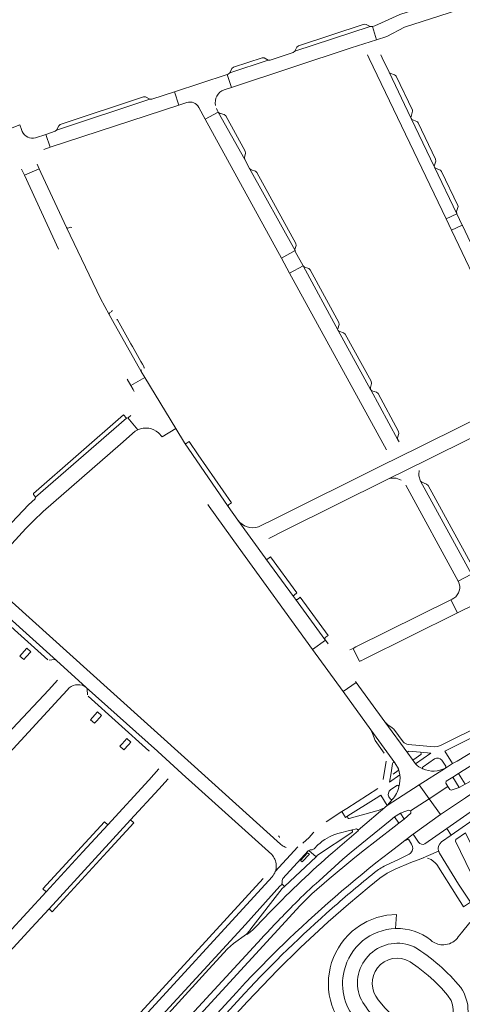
# Model space of a CAD drawing. Header units: metres. Extents: x 166325 to 190320, y 381923 to 404576.
# Tile 355 of 656: x 174817 to 174982, y 388693 to 389059. Entities that reach past the tile are written whole.
import ezdxf

# ---------------------------------------------------------------- set-up
doc = ezdxf.new("R2010")
doc.units = ezdxf.units.M
for name, color, linetype, lineweight in [('B-WE-VH-VERHARDING_ASFALT-GV', 8, 'Continuous', 18), ('B-WE-VH-VERHARDING_BETON-GV', 8, 'Continuous', 18), ('B-WE-VH-VERHARDING_BETONSTRAATSTEEN-GV', 8, 'Continuous', 18), ('B-WE-VH-VERHARDING_STRAATBAKSTEEN-GV', 8, 'Continuous', 18)]:
    doc.layers.add(name, color=color, linetype=linetype, lineweight=lineweight)

msp = doc.modelspace()

# ---------------------------------------------------------------- linework, layer by layer
at = {"layer": 'B-WE-VH-VERHARDING_ASFALT-GV', "flags": 128}
for points in [[(175073.002, 388836.053), (175071.879, 388838.33), (174973.653, 388789.535), (174972.531, 388789.16), (174971.35, 388789.094), (174961.571, 388789.95)], [(174974.04, 388784.157), (174975.571, 388781.891), (174975.431, 388781.187), (174978.06, 388782.818), (174975.18, 388787.493), (174976.931, 388788.362), (175073.002, 388836.053)], [(174984.565, 388764.802), (174975.934, 388758.74), (174977.53, 388756.227), (174988.538, 388763.949), (174991.782, 388766.01), (175011.624, 388777.982), (175017, 388781.207), (175019.44, 388782.67), (175045.139, 388798.086), (175060.263, 388805.831), (175082.883, 388816.929)], [(174959.707, 388790.94), (174956.245, 388795.593), (174955.617, 388796.138), (174954.004, 388797.248), (174953.141, 388798.147), (174952.908, 388798.389), (174961.44, 388786.701)], [(175005.66, 388799.16), (174999.977, 388796.12), (174991.395, 388790.845), (174979.795, 388783.785), (174978.06, 388782.818), (174975.431, 388781.187), (174965.683, 388774.878), (174969.389, 388769.689), (174976.355, 388774.283), (174975.596, 388775.516), (174975.748, 388776.277), (174978.137, 388777.819), (174980.261, 388779.167), (174982.07, 388780.279), (174995.395, 388788.461)], [(174947.746, 388795.421), (174948.397, 388794.01), (174948.66, 388792.983), (174949.347, 388791.372), (174952.659, 388786.764)], [(174956.668, 388783.11), (174947.746, 388795.421)], [(174961.858, 388787.43), (174966.156, 388787.024), (174969.975, 388786.662), (174964.313, 388782.712)], [(174953.381, 388783.768), (174952.305, 388776.868)], [(175000.06, 388785.705), (174991.855, 388780.575), (174984.627, 388776.232), (174982.809, 388775.14), (174980.561, 388774.009), (174977.568, 388772.978), (174977.027, 388773.192), (174976.355, 388774.283), (174969.389, 388769.689), (174973.555, 388763.856), (174982.939, 388770.167), (174986.737, 388772.651)], [(174958.487, 388778.592), (174954.696, 388775.957), (174955.227, 388779.397), (174955.769, 388782.878)], [(174962.435, 388765.22), (174969.389, 388769.689), (174965.683, 388774.878), (174953.85, 388767.22), (174943.08, 388758.08), (174943.07, 388758.091), (174943.161, 388757.971), (174933.602, 388749.835)], [(174950.282, 388773.573), (174938.825, 388766.191), (174936.98, 388765.002), (174938.266, 388762.856), (174939.132, 388763.365), (174949.646, 388769.95), (174951.41, 388771.06), (174953.85, 388767.22), (174954.703, 388768.286), (174955.688, 388769.469), (174955.006, 388769.656), (174954.471, 388770.497)], [(174954.83, 388749.978), (174959.15, 388753.3), (174959.84, 388753.892), (174963.477, 388756.631), (174973.555, 388763.856), (174969.389, 388769.689), (174962.435, 388765.22)], [(174928.535, 388739.27), (174937.28, 388747.27), (174940.385, 388749.975), (174954.878, 388761.725), (174956.5, 388763.04), (174958.69, 388764.38), (174960.39, 388765.005)], [(174962.535, 388764.46), (174960.095, 388762.183), (174958.09, 388760.64), (174956.42, 388759.347), (174944.315, 388749.98), (174941, 388747.35), (174932.305, 388740.065), (174925.835, 388734.455), (174921.52, 388730.145), (174855.281, 388657.932), (174853.316, 388655.814), (174853.221, 388655.711), (174851.981, 388654.389), (174849.901, 388652.213), (174848.113, 388650.551), (174846.648, 388649.513)], [(174974.007, 388753.755), (174977.53, 388756.227), (174975.934, 388758.74), (174967.832, 388753.05)], [(174965.4, 388753.616), (174963.477, 388756.631), (174959.84, 388753.892), (174959.995, 388753.958), (174961.714, 388754.702), (174962.875, 388752.864)], [(174859.62, 388646.681), (174860.01, 388647.236), (174860.84, 388648.418), (174861.242, 388648.99), (174872.736, 388662.494), (174881.366, 388672.049), (174901.948, 388694.503), (174913.021, 388706.075), (174921.568, 388714.501), (174931.855, 388724), (174939.372, 388730.621), (174947.057, 388737.061), (174951.06, 388740.267), (174953.8, 388742.107), (174956.788, 388743.575), (174962.531, 388746.032), (174966.288, 388747.492)], [(174961.98, 388749.152), (174961.495, 388748.916), (174958.19, 388747.31), (174953.149, 388744.999)], [(174972.904, 388750.254), (174966.288, 388747.492), (174967.305, 388747.764)], [(174966.288, 388747.492), (174972.904, 388750.254)], [(174968.789, 388747.704), (174970.09, 388747.178), (174971.648, 388746.008), (174972.229, 388745.361), (174980.02, 388732.97), (174981.711, 388730.214), (174982.187, 388729.572), (174984.732, 388731.381), (174980.284, 388738.012), (174973.247, 388749.546), (174973.053, 388749.889), (174972.904, 388750.254)], [(174901.684, 388719.313), (174901.609, 388719.443), (174896.73, 388715.964), (174895.576, 388715.037), (174894.473, 388714.012), (174887.554, 388706.496), (174861.29, 388677.645), (174850.914, 388666.359), (174846.989, 388662.06), (174846.949, 388662.017), (174845.77, 388660.716), (174845.256, 388660.148)], [(174845.92, 388650.238), (174848.328, 388653.697), (174850.235, 388656.043), (174851.528, 388657.516), (174851.58, 388657.573), (174907.139, 388717.884)], [(174859.267, 388655.914), (174860.772, 388657.595), (174897.786, 388697.766), (174901.178, 388701.447)], [(174900.9, 388697.51), (174873.27, 388667.4), (174858.782, 388650.429), (174858.674, 388650.303), (174857.775, 388648.585), (174856.135, 388645.274), (174855.241, 388644.368), (174855.025, 388644.49)]]:
    msp.add_lwpolyline(points, dxfattribs=at)
at = {"layer": 'B-WE-VH-VERHARDING_ASFALT-GV'}
for points in [[(174961.571, 388789.95, -0.1825747), (174959.707, 388790.94)], [(174961.44, 388786.701, -0.5988126), (174961.858, 388787.43)], [(174955.769, 388782.878, -0.6388203), (174956.668, 388783.11)], [(174964.313, 388782.712, 0.089054), (174967.057, 388780.854)], [(174954.471, 388770.497, -0.3741356), (174954.977, 388773.105)], [(174957.336, 388774.717, -0.670402), (174958.134, 388774.174)], [(174960.39, 388765.005, -0.0837905), (174961.824, 388765.525)], [(174962.435, 388765.22, -0.4025868), (174962.535, 388764.46)], [(174962.875, 388752.864, -0.3222305), (174962.634, 388749.714)], [(174967.832, 388753.05, -0.3935657), (174965.4, 388753.616)], [(174972.904, 388750.254, -0.3258549), (174974.007, 388753.755)], [(174914.867, 388715.367, -0.029095), (174954.83, 388749.978)], [(174962.634, 388749.714, -0.080448), (174961.98, 388749.152)], [(174953.149, 388744.999, 0.0419309), (174949.108, 388742.368)], [(174949.108, 388742.368, 0.0121591), (174933.374, 388729.075)], [(174919.607, 388730.862, -0.0185677), (174928.535, 388739.27)], [(174933.374, 388729.075, 0.0254064), (174900.9, 388697.51)], [(174907.139, 388717.884, -0.0084915), (174919.607, 388730.862)], [(174901.178, 388701.447, -0.0129582), (174914.867, 388715.367)]]:
    msp.add_lwpolyline(points, format="xyb", dxfattribs=at)
at = {"layer": 'B-WE-VH-VERHARDING_ASFALT-GV', "flags": 128}
for points in [[(174980.261, 388779.167), (174978.137, 388777.819), (174980.561, 388774.009), (174982.809, 388775.14)], [(174958.69, 388764.38), (174956.5, 388763.04), (174958.09, 388760.64), (174960.095, 388762.183)], [(174982.909, 388757.165), (174979.299, 388754.623), (174979.147, 388754.008), (174988.677, 388734.267), (174989.32, 388734.056), (174993.154, 388735.945)]]:
    msp.add_lwpolyline(points, close=True, dxfattribs=at)
at = {"layer": 'B-WE-VH-VERHARDING_BETON-GV', "flags": 128}
msp.add_lwpolyline([(174922.243, 388746.278), (174924.923, 388749.119), (174924.258, 388749.714), (174921.623, 388746.824)], close=True, dxfattribs=at)
at = {"layer": 'B-WE-VH-VERHARDING_BETONSTRAATSTEEN-GV', "flags": 128}
for points in [[(174947.536, 389056.684), (174946.012, 389057.439), (174945.266, 389057.522), (174920.852, 389049.462), (174920.29, 389048.966), (174919.518, 389047.498)], [(174909.656, 389044.18), (174908.09, 389044.967), (174907.319, 389045.017), (174896.725, 389041.521), (174896.116, 389041.039), (174895.38, 389039.505)], [(174957.149, 389038.153), (174956.897, 389038.481), (174956.561, 389038.71), (174955.094, 389039.207), (174954.717, 389039.429), (174954.514, 389039.717), (174962.627, 389022.716), (174962.704, 389023.273), (174963.24, 389025.167), (174963.151, 389025.552)], [(174865.708, 389029.659), (174864.068, 389030.478), (174863.28, 389030.508), (174832.401, 389020.287), (174831.818, 389019.776), (174831.048, 389018.118)], [(174891.863, 389024.349), (174891.69, 389024.392), (174891.056, 389024.864), (174900.895, 389007.223), (174900.789, 389008.01), (174901.18, 389009.607), (174901.073, 389010.336), (174893.892, 389023.497), (174893.295, 389024)], [(174965.353, 389020.925), (174965.112, 389021.221), (174964.813, 389021.413), (174962.976, 389022.157), (174962.737, 389022.462), (174971.379, 389004.387), (174971.29, 389004.736), (174971.331, 389005.138), (174971.88, 389006.611), (174971.79, 389007.367)], [(174903.299, 389003.444), (174902.704, 389003.93), (174919.611, 388973.404), (174919.558, 388973.776), (174919.974, 388975.321), (174919.853, 388976.085), (174905.428, 389002.421), (174904.846, 389002.903)], [(174974.017, 389002.824), (174973.601, 389003.253), (174971.94, 389003.852), (174971.634, 389004.03), (174971.379, 389004.387), (174979.621, 388987.122), (174979.571, 388987.876), (174980.161, 388989.751), (174980.075, 388990.155)], [(174979.621, 388987.122), (174975.645, 388985.235), (174977.688, 388980.956), (174981.655, 388982.893)], [(174919.611, 388973.404), (174914.511, 388970.586), (174917.564, 388965.01), (174922.558, 388967.721), (174919.667, 388973.021)], [(174856.97, 388911.183), (174855.915, 388912.432), (174822.429, 388883.163), (174822.395, 388882.738), (174823.229, 388881.786)], [(174966.671, 388887.335), (174966.165, 388887.812), (174985.134, 388853.185), (174985.018, 388853.713), (174985.421, 388855.541), (174985.32, 388856.299), (174969.026, 388886.133), (174968.44, 388886.611)], [(174859.761, 388760.83), (174858.508, 388761.975), (174828.233, 388728.933), (174829.395, 388727.812), (174849.763, 388750.007)], [(174850.056, 388760.067), (174848.836, 388761.209), (174825.957, 388736.252), (174827.144, 388735.159), (174840.821, 388749.986)]]:
    msp.add_lwpolyline(points, close=True, dxfattribs=at)
for points in [[(174893.255, 389033.154), (174895.937, 389034.061), (174894.359, 389038.856), (174874.82, 389032.433), (174876.399, 389027.488), (174879.401, 389028.449)], [(174883.832, 389026.623), (174886.24, 389022.225), (174891.056, 389024.864), (174890.653, 389025.638), (174890.371, 389026.18)], [(174818.255, 389017.627), (174817.957, 389018.405), (174817.314, 389020.087), (174811.717, 389017.947), (174812.379, 389016.052)], [(174828.653, 389011.79), (174827.005, 389016.55), (174823.198, 389015.279)], [(174826.301, 389010.998), (174828.653, 389011.79)], [(174818.028, 389003.696), (174819.13, 389001.41), (174824.589, 389003.831), (174823.834, 389005.535)], [(174922.93, 388967.421), (174922.558, 388967.721), (174935.611, 388943.781)], [(174935.504, 388944.378), (174935.983, 388945.944), (174935.896, 388946.703), (174925.234, 388966.287), (174924.66, 388966.796), (174923.143, 388967.25), (174922.93, 388967.421)], [(174935.622, 388943.762), (174947.664, 388921.79)], [(174938.255, 388942.422), (174937.637, 388942.911), (174936.214, 388943.295)], [(174947.594, 388922.516), (174947.991, 388924.093), (174947.885, 388924.868), (174938.255, 388942.422)], [(174863.777, 388926.214), (174858.544, 388923.315), (174859.405, 388921.803), (174859.828, 388921.06)], [(174868.885, 388905.667), (174870.216, 388904.21), (174875.256, 388907.309), (174863.777, 388926.214)], [(174947.69, 388921.742), (174957.806, 388903.143), (174957.688, 388903.799), (174958.154, 388905.474), (174958.062, 388906.244), (174950.407, 388920.297)], [(174950.407, 388920.297), (174949.827, 388920.823), (174948.132, 388921.342)], [(174858.636, 388912.154), (174857.764, 388911.393), (174857.526, 388911.33), (174861.251, 388906.87)], [(174978.523, 388844.277), (174977.929, 388843.962), (174977.484, 388843.726), (174979.924, 388838.809), (174998.304, 388847.928), (174995.797, 388852.838)], [(174985.177, 388852.991), (174985.134, 388853.185), (174980.121, 388850.653), (174980.222, 388850.469)], [(174830.997, 388821.177), (174803.284, 388846.073)], [(174803.502, 388845.542), (174803.591, 388843.142), (174815.451, 388832.49), (174827.764, 388821.431)], [(174931.857, 388827.308), (174930.879, 388828.65), (174926.115, 388825.233), (174937.44, 388809.625), (174942.254, 388813.017), (174942.053, 388813.292)], [(174941.129, 388825.639), (174939.961, 388825.066)], [(174943.556, 388820.715), (174941.129, 388825.639)], [(174828.225, 388821.288), (174830.282, 388821.445)], [(174868.47, 388787.432), (174842.058, 388811.138)], [(174842.413, 388810.47), (174842.536, 388808.316)], [(174842.749, 388807.89), (174865.282, 388787.617)], [(174880.999, 388782.845), (174914.157, 388752.932)], [(174939.132, 388763.365), (174938.266, 388762.856), (174936.98, 388765.002), (174931.107, 388761.218)], [(174935.415, 388756.815), (174940.31, 388758.154), (174942.38, 388758.56), (174942.828, 388758.367), (174943.07, 388758.091), (174943.08, 388758.08), (174953.85, 388767.22)], [(174949.994, 388765.257), (174939.68, 388762.43)], [(174933.602, 388749.835), (174943.161, 388757.971), (174943.07, 388758.091)], [(174943.07, 388758.091), (174942.828, 388758.367), (174942.38, 388758.56), (174940.31, 388758.154)], [(174940.727, 388757.181), (174927.964, 388748.752), (174927.387, 388748.211), (174915.633, 388737.173), (174914.825, 388736.415), (174903.162, 388721.435), (174902.611, 388720.727), (174901.613, 388719.446), (174901.609, 388719.443), (174901.684, 388719.313)], [(174926.513, 388757.333), (174926.298, 388757.097), (174925.54, 388756.27), (174924.772, 388755.432), (174922.481, 388753.238)], [(174901.182, 388723.112), (174913.975, 388737.254), (174914.491, 388737.825), (174914.636, 388738.192), (174914.771, 388738.535), (174914.739, 388739.337), (174915.003, 388740.083), (174924.479, 388750.447), (174924.762, 388750.577), (174925.179, 388750.767), (174925.971, 388750.83), (174926.658, 388751.146), (174928.067, 388752.609)], [(174920.616, 388751.915), (174912.239, 388742.738)], [(174911.068, 388740.768), (174855.511, 388680.085), (174854.427, 388678.884), (174854.594, 388678.741)], [(174855.511, 388680.085), (174911.068, 388740.768)], [(174907.703, 388740.087), (174855.688, 388683.21)], [(174904.761, 388721.883), (174910.635, 388728.033)], [(174956.938, 388721.517), (174957.302, 388726.734), (174953.61, 388726.459), (174949.955, 388725.7), (174946.229, 388724.16), (174943.549, 388722.592), (174940.8, 388720.525)], [(174860.28, 388678.585), (174901.182, 388723.112)], [(174989.054, 388719.753), (174984.44, 388723.742), (174981.431, 388719.969), (174980.201, 388718.427), (174979.729, 388717.835)], [(174970.538, 388716.783), (174969.936, 388717.351)], [(174932.628, 388706.974), (174932.035, 388703.081), (174932.026, 388698.983)], [(174962.318, 388709.231), (174965.295, 388707.07), (174969.057, 388704.072), (174971.154, 388702.223), (174974.009, 388699.407), (174976.224, 388696.844), (174977.514, 388694.805)], [(174961.435, 388684.582), (174958.641, 388686.753), (174955.966, 388689.025), (174953.069, 388692.004), (174950.472, 388695.023)]]:
    msp.add_lwpolyline(points, dxfattribs=at)
at = {"layer": 'B-WE-VH-VERHARDING_BETONSTRAATSTEEN-GV'}
for points in [[(174890.013, 389027.305, -0.3648469), (174893.255, 389033.154)], [(174879.401, 389028.449, -0.3472939), (174883.832, 389026.623)], [(174823.198, 389015.279, -0.3467705), (174818.255, 389017.627)], [(174936.214, 388943.295, -0.1973923), (174935.622, 388943.762)], [(174947.664, 388921.79, -0.1901356), (174947.594, 388922.516)], [(174948.132, 388921.342, -0.1543657), (174947.69, 388921.742)], [(174861.251, 388906.87, -0.2940433), (174868.885, 388905.667)], [(174980.222, 388850.469, -0.3902094), (174978.523, 388844.277)], [(174830.282, 388821.445, -0.184476), (174830.997, 388821.177)], [(174865.282, 388787.617, 0.1172383), (174865.551, 388787.526)], [(174952.137, 388766.115, -0.0522183), (174949.994, 388765.257)], [(174939.68, 388762.43, -0.5907134), (174939.038, 388763.205)], [(174939.038, 388763.205, -0.0868859), (174939.132, 388763.365)], [(174940.31, 388758.154, -0.7654581), (174940.727, 388757.181)], [(174913.771, 388755.43, 0.1234909), (174913.484, 388756.033)], [(174928.067, 388752.609, -0.1184082), (174935.415, 388756.815)], [(174910.635, 388728.033, -0.0210294), (174933.602, 388749.835)], [(174912.239, 388742.738, -0.0951121), (174911.068, 388740.768)], [(174901.684, 388719.313, 0.0448469), (174904.761, 388721.883)], [(174956.938, 388721.517, 0.3437493), (174937.825, 388705.835)], [(174969.936, 388717.351, 0.1755788), (174956.938, 388721.517)], [(174940.8, 388720.525, 0.1540135), (174932.628, 388706.974)], [(174979.729, 388717.835, -0.2013065), (174974.882, 388715.519)], [(174963.861, 388714.744, 0.6702646), (174943.727, 388695.946)], [(174981.099, 388699.644, 0.0817086), (174963.861, 388714.744)], [(174974.882, 388715.519, -0.1675979), (174970.538, 388716.783)], [(174950.142, 388707.005, -0.3687748), (174962.318, 388709.231)], [(174950.472, 388695.023, -0.3391756), (174950.142, 388707.005)], [(174937.825, 388705.835, 0.2602758), (174943.126, 388686.681)], [(174963.683, 388676.837, 0.73171), (174981.099, 388699.644)], [(174932.026, 388698.983, 0.1567403), (174938.182, 388684.296)], [(174954.596, 388682.895, -0.1002511), (174943.727, 388695.946)], [(174977.514, 388694.805, -0.3705519), (174974.008, 388682.833)]]:
    msp.add_lwpolyline(points, format="xyb", dxfattribs=at)
at = {"layer": 'B-WE-VH-VERHARDING_STRAATBAKSTEEN-GV', "flags": 128}
for points in [[(175003.066, 389070.244), (175001.647, 389075.029), (174986.114, 389070.069), (174958.471, 389061.085), (174951.71, 389058.045), (174949.256, 389056.941), (174948.307, 389056.621), (174949.87, 389051.68), (174953.624, 389052.996), (174960.249, 389056.431)], [(174940.393, 389048.757), (174949.87, 389051.68), (174948.307, 389056.621), (174947.536, 389056.684), (174919.518, 389047.498), (174918.94, 389046.974), (174910.365, 389044.144), (174909.656, 389044.18), (174895.38, 389039.505), (174894.768, 389038.99), (174894.359, 389038.856), (174895.937, 389034.061)], [(174876.399, 389027.488), (174874.82, 389032.433), (174866.343, 389029.66), (174865.708, 389029.659), (174831.048, 389018.118), (174830.549, 389017.734), (174827.005, 389016.55), (174828.653, 389011.79)], [(174902.704, 389003.93), (174900.895, 389007.223), (174891.056, 389024.864), (174886.24, 389022.225), (174914.511, 388970.586), (174919.611, 388973.404)], [(174989.732, 388965.836), (174981.733, 388982.783), (174981.655, 388982.893), (174977.688, 388980.956), (174980.364, 388975.365), (175003.023, 388927.692), (175006.972, 388929.597), (175006.113, 388931.45), (174997.902, 388948.686)], [(174879.131, 388901.749), (174878.517, 388901.938), (174894.769, 388878.299), (174894.854, 388878.969), (174895.983, 388879.728), (174883.622, 388897.482), (174880.314, 388902.497)], [(174821.412, 388824.314), (174819.954, 388825.684), (174818.116, 388823.645), (174817.338, 388822.782), (174818.825, 388821.446), (174819.716, 388822.433)], [(174847.645, 388800.656), (174846.173, 388802.022), (174844.366, 388800.015), (174843.574, 388799.135), (174845.068, 388797.795), (174845.915, 388798.735)], [(174857.115, 388792.16), (174855.338, 388790.218), (174854.511, 388789.314), (174856.034, 388787.948), (174857.722, 388789.827), (174858.616, 388790.822)], [(174978.137, 388777.819), (174975.748, 388776.277), (174975.596, 388775.516), (174976.355, 388774.283), (174977.027, 388773.192), (174977.568, 388772.978), (174980.561, 388774.009)], [(174927.387, 388748.211), (174924.762, 388750.577), (174924.479, 388750.447), (174915.003, 388740.083), (174914.739, 388739.337), (174914.771, 388738.535), (174914.636, 388738.192), (174915.633, 388737.173)], [(174921.623, 388746.824), (174924.258, 388749.714), (174924.923, 388749.119), (174922.243, 388746.278)]]:
    msp.add_lwpolyline(points, close=True, dxfattribs=at)
for points in [[(174953.624, 389052.996), (174949.87, 389051.68), (174940.393, 389048.757)], [(174946.447, 389046.133), (174947.103, 389044.785), (174975.645, 388985.235), (174979.621, 388987.122), (174971.379, 389004.387), (174962.737, 389022.462)], [(174962.737, 389022.462), (174962.627, 389022.716), (174954.514, 389039.717), (174951.965, 389044.973), (174951.382, 389046.177)], [(174834.661, 388981.996), (174825.212, 389002.427), (174824.589, 389003.831), (174819.13, 389001.41), (174831.779, 388973.991)], [(174836.629, 388981.986), (174836.247, 388982.144), (174835.205, 388981.693), (174834.661, 388981.996)], [(174857.187, 388925.7), (174858.544, 388923.315), (174863.777, 388926.214), (174862.398, 388928.488), (174851.741, 388947.42), (174850.537, 388949.659), (174847.346, 388955.562), (174834.661, 388981.996)], [(174834.661, 388981.996), (174847.346, 388955.562), (174850.537, 388949.659), (174850.651, 388950.316), (174851.597, 388950.844), (174851.713, 388951.268)], [(174935.622, 388943.762), (174935.611, 388943.781), (174922.558, 388967.721), (174917.564, 388965.01), (174953.521, 388899.333)], [(174851.741, 388947.42), (174862.398, 388928.488)], [(174958.241, 388902.383), (174957.806, 388903.143), (174947.69, 388921.742), (174947.664, 388921.79), (174935.622, 388943.762)], [(174968.913, 388895.861), (175001.564, 388911.996), (174999.129, 388916.924), (174965.693, 388900.413), (174951.293, 388893.271), (174912.864, 388874.174), (174906.051, 388870.788)], [(174861.251, 388906.87), (174857.526, 388911.33), (174856.97, 388911.183), (174823.229, 388881.786), (174823.109, 388881.135), (174820.56, 388878.91), (174808.072, 388865.855), (174807.484, 388865.696), (174797.362, 388854.702), (174801.685, 388850.825), (174806.434, 388855.982), (174819.57, 388870.19), (174822.396, 388873.073), (174826.016, 388876.491), (174854.721, 388901.511)], [(174854.721, 388901.511), (174860.242, 388906.323)], [(174898.382, 388873.284), (174894.769, 388878.299), (174878.517, 388901.938), (174875.256, 388907.309), (174870.216, 388904.21)], [(174951.293, 388893.271), (174965.693, 388900.413)], [(174909.87, 388866.474), (174915.944, 388869.496), (174954.06, 388888.461), (174968.913, 388895.861)], [(174968.913, 388895.861), (174954.06, 388888.461)], [(174966.165, 388887.812), (174965.61, 388889.737)], [(174960.729, 388886.259), (174980.121, 388850.653), (174985.134, 388853.185), (174966.165, 388887.812)], [(174808.072, 388865.855), (174820.56, 388878.91)], [(174887.142, 388879.083), (174887.667, 388878.353), (174898.451, 388863.36), (174926.115, 388825.233), (174930.879, 388828.65), (174930.656, 388828.955), (174919.741, 388843.937), (174919.037, 388844.9), (174908.793, 388858.958), (174908.546, 388859.28), (174898.382, 388873.284)], [(174898.382, 388873.284), (174908.546, 388859.28)], [(174908.793, 388858.958), (174919.037, 388844.9)], [(174919.199, 388845.445), (174920.293, 388846.226), (174910.507, 388859.654), (174909.483, 388858.866)], [(174914.806, 388752.389), (174914.157, 388752.932), (174880.999, 388782.845), (174851.031, 388809.888), (174806.895, 388849.639)], [(174803.284, 388846.073), (174830.997, 388821.177), (174831.032, 388821.144), (174842.058, 388811.138), (174868.47, 388787.432), (174868.602, 388787.312), (174879.027, 388777.803), (174880.06, 388776.871), (174910.935, 388749.016)], [(174919.741, 388843.937), (174930.656, 388828.955), (174930.769, 388829.617), (174931.832, 388830.371), (174921.482, 388844.598), (174920.435, 388843.834)], [(174979.924, 388838.809), (174977.484, 388843.726), (174942.201, 388826.172), (174941.129, 388825.639), (174943.556, 388820.715)], [(174944.114, 388821.041), (174945.056, 388821.508), (174979.924, 388838.809)], [(174842.058, 388811.138), (174831.032, 388821.144)], [(174831.399, 388813.818), (174828.112, 388810.238), (174814.709, 388795.851), (174787.532, 388766.231), (174787.296, 388765.972), (174762.307, 388738.577), (174761.181, 388737.342), (174758.826, 388734.778)], [(174952.908, 388798.389), (174942.254, 388813.017), (174937.44, 388809.625), (174947.746, 388795.421), (174956.668, 388783.11), (174957.957, 388780.926), (174958.487, 388778.592)], [(174831.876, 388806.768), (174834.912, 388810.049), (174835.724, 388810.926)], [(174766.25, 388734.971), (174766.438, 388735.281), (174766.661, 388735.568), (174768.916, 388738.153), (174787.992, 388759.182), (174831.876, 388806.768)], [(174964.313, 388782.712), (174963.037, 388784.484), (174961.44, 388786.701), (174952.908, 388798.389)], [(174879.027, 388777.803), (174868.602, 388787.312)], [(174966.156, 388787.024), (174961.858, 388787.43)], [(174961.44, 388786.701), (174963.037, 388784.484), (174963.723, 388784.36), (174966.284, 388786.156)], [(174971.428, 388784.638), (174967.11, 388781.601)], [(174975.431, 388781.187), (174975.571, 388781.891), (174974.04, 388784.157)], [(174869.032, 388780.865), (174865.225, 388776.731), (174850.056, 388760.067), (174840.821, 388749.986), (174827.144, 388735.159), (174798.865, 388704.5), (174802.606, 388701.123), (174821.667, 388721.768), (174828.233, 388728.933), (174858.508, 388761.975)], [(174955.688, 388769.469), (174954.703, 388768.286), (174953.85, 388767.22), (174965.683, 388774.878), (174975.431, 388781.187)], [(174955.769, 388782.878), (174955.227, 388779.397)], [(174955.966, 388778.929), (174957.822, 388780.261), (174957.957, 388780.926), (174956.668, 388783.11)], [(174858.508, 388761.975), (174868.982, 388773.341), (174872.436, 388777.121)], [(174957.336, 388774.717), (174954.977, 388773.105)], [(174954.471, 388770.497), (174955.006, 388769.656), (174955.688, 388769.469)], [(174960.39, 388765.005), (174958.69, 388764.38), (174960.095, 388762.183), (174962.535, 388764.46)]]:
    msp.add_lwpolyline(points, dxfattribs=at)
at = {"layer": 'B-WE-VH-VERHARDING_STRAATBAKSTEEN-GV'}
for points in [[(174853.664, 388947.631, 0.3838775), (174853.275, 388947.739)], [(174863.555, 388930.082, -0.0070714), (174853.664, 388947.631)], [(174863.457, 388929.68, 0.4085242), (174863.555, 388930.082)], [(174862.398, 388928.488, -0.3900318), (174862.582, 388929.148)], [(174860.242, 388906.323, -0.0394234), (174861.251, 388906.87)], [(174965.61, 388889.737, -0.0834891), (174965.711, 388891.737)], [(174954.06, 388888.461, -0.2511514), (174958.962, 388888.117)], [(174906.051, 388870.788, -0.3196946), (174898.382, 388873.284)], [(174909.483, 388858.866, -0.4147052), (174908.793, 388858.958)], [(174919.037, 388844.9, -0.3216707), (174919.199, 388845.445)], [(174920.435, 388843.834, -0.4003661), (174919.741, 388843.937)], [(174943.83, 388820.886, -0.0165265), (174944.114, 388821.041)], [(174835.724, 388810.926, -0.3498683), (174842.058, 388811.138)], [(174966.284, 388786.156, 0.5251395), (174966.156, 388787.024)], [(174974.04, 388784.157, 0.3822481), (174971.428, 388784.638)], [(174967.11, 388781.601, 0.4638302), (174967.057, 388780.854)], [(174967.057, 388780.854, 0.233214), (174975.431, 388781.187)], [(174958.487, 388778.592, -0.098933), (174958.134, 388774.174)], [(174955.688, 388769.469, 0.1245792), (174958.134, 388774.174)], [(174962.435, 388765.22, 0.2298644), (174961.824, 388765.525)], [(174916.261, 388751.681, -0.0677091), (174914.806, 388752.389)], [(174910.935, 388749.016, -0.0867045), (174912.093, 388747.266)], [(174912.093, 388747.266, -0.1925787), (174912.239, 388742.738)]]:
    msp.add_lwpolyline(points, format="xyb", dxfattribs=at)

doc.saveas('drawing.dxf')
